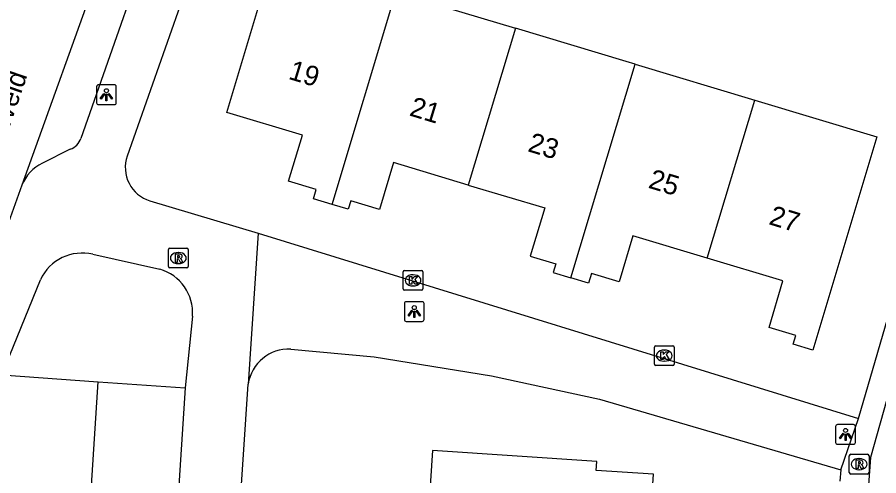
# Model space of a CAD drawing. Extents: x 163686 to 164493, y 382719 to 383870.
# Drawn here: x 164285.71 to 164329.24, y 383436.42 to 383459.58 of the extents above; entities that cross this region are included whole.
import ezdxf

# ---------------------------------------------------------------- set-up
doc = ezdxf.new("R2010")
doc.units = 0
for name, color, linetype in [('IMGEO_Kolk', 7, 'Continuous'), ('IMGEO_Lichtpunt', 7, 'Continuous'), ('IMGEO_Openbare_ruimte_label', 7, 'Continuous'), ('IMGEO_Pand', 7, 'Continuous'), ('IMGEO_Pand_nummerreeks', 7, 'Continuous'), ('IMGEO_Parkeervlak_open', 7, 'Continuous'), ('IMGEO_Rijbaan_lokaal_open', 7, 'Continuous'), ('IMGEO_Rioolput', 7, 'Continuous'), ('IMGEO_Voetpad_open', 7, 'Continuous')]:
    doc.layers.add(name, color=color, linetype=linetype)

msp = doc.modelspace()

# ---------------------------------------------------------------- linework, layer by layer
at = {"layer": 'IMGEO_Kolk'}
for p, q in [((164305.28, 383446.794), (164306.132, 383446.794)), ((164305.205, 383445.868), (164305.205, 383446.72)), ((164305.693, 383446.574), (164305.718, 383446.574)), ((164306.206, 383446.72), (164306.206, 383445.868)), ((164305.716, 383446.014), (164305.691, 383446.014)), ((164306.132, 383445.794), (164305.28, 383445.794)), ((164317.902, 383442.065), (164317.902, 383442.917)), ((164317.977, 383442.991), (164318.829, 383442.991)), ((164318.903, 383442.917), (164318.903, 383442.065)), ((164318.39, 383442.771), (164318.415, 383442.771)), ((164318.829, 383441.991), (164317.977, 383441.991)), ((164318.413, 383442.211), (164318.388, 383442.211))]:
    msp.add_line(p, q, dxfattribs=at)
for points in [[(164305.28, 383446.794), (164306.132, 383446.794)], [(164305.205, 383445.868), (164305.205, 383446.72)], [(164305.526, 383446.494), (164305.649, 383446.494), (164305.649, 383446.343), (164305.779, 383446.494), (164305.943, 383446.494), (164305.797, 383446.343), (164305.95, 383446.094), (164305.798, 383446.094), (164305.713, 383446.258), (164305.649, 383446.191), (164305.649, 383446.094), (164305.526, 383446.094), (164305.526, 383446.494)], [(164306.206, 383446.72), (164306.206, 383445.868)], [(164306.132, 383445.794), (164305.28, 383445.794)], [(164317.902, 383442.065), (164317.902, 383442.917)], [(164317.977, 383442.991), (164318.829, 383442.991)], [(164318.903, 383442.917), (164318.903, 383442.065)], [(164318.223, 383442.691), (164318.346, 383442.691), (164318.346, 383442.54), (164318.476, 383442.691), (164318.64, 383442.691), (164318.494, 383442.54), (164318.647, 383442.291), (164318.495, 383442.291), (164318.41, 383442.455), (164318.346, 383442.388), (164318.346, 383442.291), (164318.223, 383442.291), (164318.223, 383442.691)], [(164318.829, 383441.991), (164317.977, 383441.991)]]:
    msp.add_lwpolyline(points, dxfattribs=at)
for centre, start, end in [((164305.282, 383446.718), 91.552, 178.448), ((164305.282, 383446.718), 91.552, 178.448), ((164306.13, 383446.718), 1.552, 88.448), ((164306.13, 383446.718), 1.552, 88.448), ((164305.282, 383445.87), 181.552, 268.448), ((164305.282, 383445.87), 181.552, 268.448), ((164306.13, 383445.87), 271.552, 358.448), ((164306.13, 383445.87), 271.552, 358.448), ((164317.979, 383442.915), 91.552, 178.448), ((164317.979, 383442.915), 91.552, 178.448), ((164318.827, 383442.915), 1.552, 88.448), ((164318.827, 383442.915), 1.552, 88.448), ((164317.979, 383442.067), 181.552, 268.448), ((164317.979, 383442.067), 181.552, 268.448), ((164318.827, 383442.067), 271.552, 358.448), ((164318.827, 383442.067), 271.552, 358.448)]:
    msp.add_arc(centre, 0.0765, start, end, dxfattribs=at)
for centre, major_axis, ratio, start_param, end_param in [((164305.692, 383446.294), (-0.387, 0.002), 0.722429, 4.712389, 7.853982), ((164305.717, 383446.294), (-0.39, 0.002), 0.717154, 1.570796, 4.712389), ((164318.389, 383442.491), (-0.387, 0.002), 0.722429, 4.712389, 7.853982), ((164318.414, 383442.491), (-0.39, 0.002), 0.717154, 1.570796, 4.712389)]:
    msp.add_ellipse(centre, major_axis=major_axis, ratio=ratio, start_param=start_param, end_param=end_param, dxfattribs=at)
at = {"layer": 'IMGEO_Lichtpunt'}
for p, q in [((164289.714, 383456.074), (164289.714, 383455.267)), ((164289.714, 383456.074), (164289.714, 383455.267)), ((164290.616, 383456.169), (164289.808, 383456.169)), ((164290.616, 383456.169), (164289.808, 383456.169)), ((164290.71, 383455.267), (164290.71, 383456.074)), ((164290.71, 383455.267), (164290.71, 383456.074)), ((164289.808, 383455.173), (164290.616, 383455.173)), ((164289.808, 383455.173), (164290.616, 383455.173)), ((164305.27, 383445.118), (164305.27, 383444.311)), ((164305.27, 383445.118), (164305.27, 383444.311)), ((164306.172, 383445.213), (164305.364, 383445.213)), ((164306.172, 383445.213), (164305.364, 383445.213)), ((164306.266, 383444.311), (164306.266, 383445.118)), ((164306.266, 383444.311), (164306.266, 383445.118)), ((164305.364, 383444.217), (164306.172, 383444.217)), ((164305.364, 383444.217), (164306.172, 383444.217)), ((164327.062, 383438.916), (164327.062, 383438.109)), ((164327.062, 383438.916), (164327.062, 383438.109)), ((164327.964, 383439.011), (164327.156, 383439.011)), ((164327.964, 383439.011), (164327.156, 383439.011)), ((164328.058, 383438.109), (164328.058, 383438.916)), ((164328.058, 383438.109), (164328.058, 383438.916)), ((164327.156, 383438.015), (164327.964, 383438.015)), ((164327.156, 383438.015), (164327.964, 383438.015))]:
    msp.add_line(p, q, dxfattribs=at)
for points in [[(164290.088, 383455.738), (164290.127, 383455.71), (164289.939, 383455.448), (164289.901, 383455.475), (164290.088, 383455.738)], [(164290.19, 383455.69), (164290.237, 383455.69), (164290.237, 383455.368), (164290.19, 383455.368), (164290.19, 383455.69)], [(164290.3, 383455.71), (164290.338, 383455.737), (164290.525, 383455.475), (164290.486, 383455.447), (164290.3, 383455.71)], [(164305.644, 383444.782), (164305.683, 383444.754), (164305.495, 383444.492), (164305.457, 383444.519), (164305.644, 383444.782)], [(164305.746, 383444.734), (164305.793, 383444.734), (164305.793, 383444.412), (164305.746, 383444.412), (164305.746, 383444.734)], [(164305.856, 383444.754), (164305.894, 383444.781), (164306.081, 383444.519), (164306.042, 383444.491), (164305.856, 383444.754)], [(164327.436, 383438.58), (164327.475, 383438.552), (164327.287, 383438.29), (164327.249, 383438.317), (164327.436, 383438.58)], [(164327.538, 383438.532), (164327.585, 383438.532), (164327.585, 383438.21), (164327.538, 383438.21), (164327.538, 383438.532)], [(164327.648, 383438.552), (164327.686, 383438.579), (164327.873, 383438.317), (164327.834, 383438.289), (164327.648, 383438.552)]]:
    msp.add_lwpolyline(points, dxfattribs=at)
for centre in [(164290.213, 383455.872), (164305.769, 383444.916), (164327.561, 383438.714)]:
    msp.add_circle(centre, 0.0994, dxfattribs=at)
for centre, start, end in [((164289.808, 383456.074), 90, 180), ((164289.808, 383456.074), 90, 180), ((164290.616, 383456.074), 0, 90), ((164290.616, 383456.074), 0, 90), ((164289.808, 383455.267), 180, 270), ((164289.808, 383455.267), 180, 270), ((164290.616, 383455.267), 270, 0), ((164290.616, 383455.267), 270, 360), ((164305.364, 383445.118), 90, 180), ((164305.364, 383445.118), 90, 180), ((164306.172, 383445.118), 0, 90), ((164306.172, 383445.118), 0, 90), ((164305.364, 383444.311), 180, 270), ((164305.364, 383444.311), 180, 270), ((164306.172, 383444.311), 270, 0), ((164306.172, 383444.311), 270, 360), ((164327.156, 383438.916), 90, 180), ((164327.156, 383438.916), 90, 180), ((164327.964, 383438.916), 0, 90), ((164327.964, 383438.916), 0, 90), ((164327.156, 383438.109), 180, 270), ((164327.156, 383438.109), 180, 270), ((164327.964, 383438.109), 270, 0), ((164327.964, 383438.109), 270, 360)]:
    msp.add_arc(centre, 0.0946, start, end, dxfattribs=at)
at = {"layer": 'IMGEO_Pand'}
for points in [[(164301.612, 383450.13), (164300.671, 383450.413), (164300.813, 383450.887), (164299.418, 383451.306), (164300.115, 383453.628), (164296.292, 383454.776), (164298.67, 383462.697), (164304.832, 383460.847)], [(164301.612, 383450.13), (164304.832, 383460.847)], [(164304.832, 383460.847), (164310.88, 383459.031)], [(164310.88, 383459.031), (164308.499, 383451.109)], [(164316.927, 383457.216), (164316.47, 383457.353), (164310.88, 383459.031)], [(164313.681, 383446.42), (164316.927, 383457.216)], [(164316.927, 383457.216), (164322.973, 383455.401)], [(164322.973, 383455.401), (164329.142, 383453.549), (164325.906, 383442.769), (164324.921, 383443.065), (164325.055, 383443.511), (164323.694, 383443.919), (164324.399, 383446.27), (164320.573, 383447.419)], [(164320.573, 383447.419), (164322.973, 383455.401)], [(164308.499, 383451.109), (164304.719, 383452.244), (164304.006, 383449.871), (164302.558, 383450.306), (164302.431, 383449.884), (164301.612, 383450.13)], [(164308.499, 383451.109), (164312.358, 383449.95), (164311.627, 383447.515), (164312.917, 383447.128), (164312.785, 383446.688), (164313.681, 383446.42)], [(164320.573, 383447.419), (164316.815, 383448.547), (164316.116, 383446.221), (164314.724, 383446.639), (164314.577, 383446.151), (164313.681, 383446.42)], [(164314.562, 383430.722), (164317.445, 383430.526), (164317.85, 383436.498), (164314.967, 383436.694), (164314.997, 383437.141), (164306.693, 383437.705), (164306.381, 383433.1), (164303.795, 383433.275), (164303.703, 383431.912), (164303.294, 383431.94), (164303.263, 383431.491)]]:
    msp.add_lwpolyline(points, dxfattribs=at)
at = {"layer": 'IMGEO_Parkeervlak_open'}
msp.add_lwpolyline([(164289.788, 383441.173), (164294.192, 383440.858)], dxfattribs=at)
at = {"layer": 'IMGEO_Rijbaan_lokaal_open'}
for points in [[(164301.373, 383502.691), (164296.512, 383483.93), (164292.509, 383470.06), (164289.997, 383462.405), (164285.942, 383451.098)], [(164285.942, 383451.098), (164285.185, 383448.975), (164282.609, 383442.428)], [(164284.93, 383441.517), (164289.788, 383441.173)], [(164287.474, 383405.035), (164289.788, 383441.173)]]:
    msp.add_lwpolyline(points, dxfattribs=at)
at = {"layer": 'IMGEO_Rioolput'}
for p, q in [((164293.345, 383446.992), (164293.345, 383447.844)), ((164293.42, 383447.918), (164294.272, 383447.918)), ((164293.833, 383447.698), (164293.858, 383447.698)), ((164294.346, 383447.844), (164294.346, 383446.992)), ((164294.272, 383446.918), (164293.42, 383446.918)), ((164293.856, 383447.138), (164293.831, 383447.138)), ((164327.749, 383436.584), (164327.749, 383437.436)), ((164327.824, 383437.51), (164328.676, 383437.51)), ((164328.237, 383437.29), (164328.262, 383437.29)), ((164328.75, 383437.436), (164328.75, 383436.584)), ((164328.676, 383436.51), (164327.824, 383436.51)), ((164328.26, 383436.73), (164328.235, 383436.73))]:
    msp.add_line(p, q, dxfattribs=at)
for points in [[(164293.345, 383446.992), (164293.345, 383447.844)], [(164293.42, 383447.918), (164294.272, 383447.918)], [(164294.346, 383447.844), (164294.346, 383446.992)], [(164293.934, 383447.616), (164293.682, 383447.618), (164293.682, 383447.218)], [(164293.682, 383447.218), (164293.806, 383447.218), (164293.806, 383447.38), (164293.817, 383447.38)], [(164293.86, 383447.537), (164293.806, 383447.537), (164293.806, 383447.456)], [(164293.806, 383447.456), (164293.858, 383447.456)], [(164293.864, 383447.351), (164293.935, 383447.218), (164294.075, 383447.218), (164294.01, 383447.344)], [(164294.272, 383446.918), (164293.42, 383446.918)], [(164327.749, 383436.584), (164327.749, 383437.436)], [(164327.824, 383437.51), (164328.676, 383437.51)], [(164328.338, 383437.208), (164328.086, 383437.21), (164328.086, 383436.81)], [(164328.75, 383437.436), (164328.75, 383436.584)], [(164328.086, 383436.81), (164328.21, 383436.81), (164328.21, 383436.972), (164328.221, 383436.972)], [(164328.264, 383437.129), (164328.21, 383437.129), (164328.21, 383437.048)], [(164328.21, 383437.048), (164328.262, 383437.048)], [(164328.268, 383436.943), (164328.339, 383436.81), (164328.479, 383436.81), (164328.414, 383436.936)], [(164328.676, 383436.51), (164327.824, 383436.51)]]:
    msp.add_lwpolyline(points, dxfattribs=at)
for centre, radius, start, end in [((164293.422, 383447.842), 0.0765, 91.552, 178.448), ((164293.422, 383447.842), 0.0765, 91.552, 178.448), ((164294.27, 383447.842), 0.0765, 1.552, 88.448), ((164294.27, 383447.842), 0.0765, 1.552, 88.448), ((164293.816, 383447.327), 0.0533, 26.0293, 88.6989), ((164293.842, 383447.645), 0.19, 274.7715, 282.9687), ((164293.866, 383447.441), 0.0964, 77.0061, 93.1865), ((164293.88, 383447.498), 0.0378, 276.6634, 79.6772), ((164293.933, 383447.506), 0.109, 350.3612, 89.416), ((164293.931, 383447.506), 0.112, 277.5842, 350.9817), ((164293.915, 383447.291), 0.108, 29.5134, 73.7905), ((164293.422, 383446.994), 0.0765, 181.552, 268.448), ((164293.422, 383446.994), 0.0765, 181.552, 268.448), ((164294.27, 383446.994), 0.0765, 271.552, 358.448), ((164294.27, 383446.994), 0.0765, 271.552, 358.448), ((164327.826, 383437.434), 0.0765, 91.552, 178.448), ((164327.826, 383437.434), 0.0765, 91.552, 178.448), ((164328.337, 383437.098), 0.109, 350.3612, 89.416), ((164328.674, 383437.434), 0.0765, 1.552, 88.448), ((164328.674, 383437.434), 0.0765, 1.552, 88.448), ((164328.22, 383436.919), 0.0533, 26.0293, 88.6989), ((164328.246, 383437.237), 0.19, 274.7715, 282.9687), ((164328.27, 383437.033), 0.0964, 77.0061, 93.1865), ((164328.284, 383437.09), 0.0378, 276.6634, 79.6772), ((164328.335, 383437.098), 0.112, 277.5842, 350.9817), ((164328.319, 383436.883), 0.108, 29.5134, 73.7905), ((164327.826, 383436.586), 0.0765, 181.552, 268.448), ((164327.826, 383436.586), 0.0765, 181.552, 268.448), ((164328.674, 383436.586), 0.0765, 271.552, 358.448), ((164328.674, 383436.586), 0.0765, 271.552, 358.448)]:
    msp.add_arc(centre, radius, start, end, dxfattribs=at)
for centre, major_axis, ratio, start_param, end_param in [((164293.832, 383447.418), (-0.387, 0.002), 0.722429, 4.712389, 7.853982), ((164293.857, 383447.418), (-0.39, 0.002), 0.717154, 1.570796, 4.712389), ((164328.236, 383437.01), (-0.387, 0.002), 0.722429, 4.712389, 7.853982), ((164328.261, 383437.01), (-0.39, 0.002), 0.717154, 1.570796, 4.712389)]:
    msp.add_ellipse(centre, major_axis=major_axis, ratio=ratio, start_param=start_param, end_param=end_param, dxfattribs=at)
at = {"layer": 'IMGEO_Voetpad_open'}
for points in [[(164302.468, 383499.123), (164298.4, 383483.543), (164295.964, 383474.95), (164291.856, 383461.828), (164288.922, 383453.465)], [(164347.146, 383499.264), (164344.104, 383491.762), (164338.188, 383470.615), (164328.816, 383437.351), (164326.84, 383410.117), (164326.522, 383406.076), (164325.51, 383389.302), (164324.553, 383375.896)], [(164298.114, 383473.214), (164294.464, 383461.667), (164291.264, 383452.565)], [(164328.218, 383439.316), (164332.127, 383452.712), (164335.006, 383462.757)], [(164288.386, 383452.925), (164286.975, 383452.21)], [(164292.406, 383450.315), (164297.877, 383448.673)], [(164297.877, 383448.673), (164297.372, 383441.054)], [(164297.877, 383448.673), (164328.218, 383439.316)], [(164289.533, 383447.608), (164292.908, 383446.857)], [(164284.93, 383441.517), (164286.878, 383446.327)], [(164294.56, 383444.487), (164294.192, 383440.858)], [(164299.525, 383442.822), (164303.739, 383442.426), (164309.672, 383441.473), (164315.135, 383440.293), (164327.324, 383436.719)], [(164294.192, 383440.858), (164291.849, 383404.755)], [(164293.286, 383379.394), (164297.372, 383441.054)], [(164327.324, 383436.719), (164328.218, 383439.316)], [(164327.324, 383436.719), (164327.271, 383436.156)]]:
    msp.add_lwpolyline(points, dxfattribs=at)
for centre, radius, start, end in [((164288.128, 383453.717), 0.833, 288.0447, 342.3813), ((164292.91, 383451.986), 1.745, 160.6162, 253.2045), ((164287.863, 383450.349), 2.062, 115.5149, 158.7036), ((164288.992, 383445.338), 2.334, 76.5863, 154.927), ((164292.291, 383444.666), 2.276, 355.4851, 74.2715), ((164299.441, 383440.729), 2.094, 87.7005, 171.0838)]:
    msp.add_arc(centre, radius, start, end, dxfattribs=at)

# ---------------------------------------------------------------- texts
at = {"layer": 'IMGEO_Openbare_ruimte_label'}
msp.add_text('Hefveld', height=1, rotation=71.0397, dxfattribs=at).set_placement((164284.758, 383452.372))
at = {"layer": 'IMGEO_Pand_nummerreeks'}
for s, p in [('19', (164299.363, 383456.48)), ('21', (164305.475, 383454.632)), ('23', (164311.457, 383452.823)), ('25', (164317.548, 383450.98)), ('27', (164323.639, 383449.138))]:
    msp.add_text(s, height=1, rotation=343.1722, dxfattribs=at).set_placement(p)

doc.saveas('drawing.dxf')
